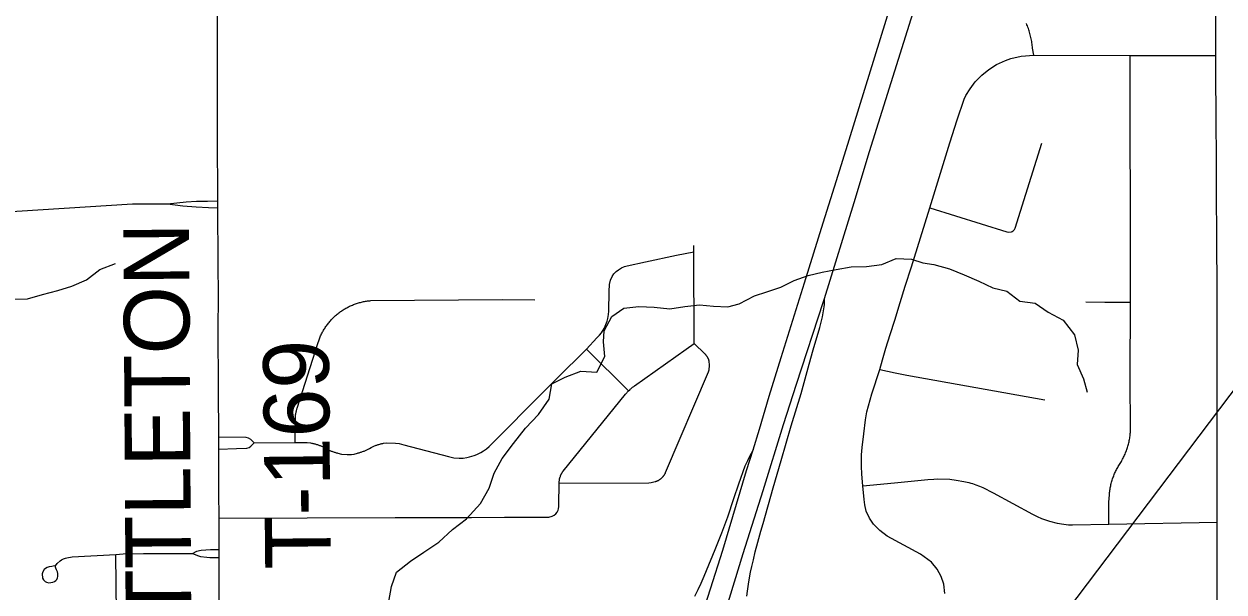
# Model space of a CAD drawing. Extents: x 0 to 34, y 0 to 22.
# Drawn here: x 6.215 to 6.734, y 15.721 to 15.966 of the extents above; entities that cross this region are included whole.
import ezdxf

# ---------------------------------------------------------------- set-up
doc = ezdxf.new("R2010")
doc.units = 0
for name, color, linetype in [('GM_X_County_Road', 7, 'Continuous'), ('GM_X_Interchange_Ramps', 7, 'Continuous'), ('GM_X_Interstate_Route', 7, 'Continuous'), ('GM_X_Minor_River', 7, 'Continuous'), ('GM_X_Township_Road', 7, 'Continuous'), ('GM_X_Township_Road_Text', 7, 'Continuous'), ('SH_Text', 7, 'Continuous')]:
    doc.layers.add(name, color=color, linetype=linetype)

msp = doc.modelspace()

# ---------------------------------------------------------------- linework, layer by layer
at = {"layer": 'GM_X_County_Road'}
msp.add_lwpolyline([(6.7315, 15.64118), (6.73116, 15.64812), (6.73111, 15.68067), (6.73109, 15.75102), (6.73116, 15.84114), (6.73109, 15.85501), (6.73102, 15.86955), (6.73087, 15.89752), (6.7308, 15.91014), (6.73074, 15.92283), (6.7306, 15.94807), (6.73054, 15.95274), (6.73064, 16.00375), (6.73075, 16.03202), (6.73084, 16.05418), (6.73091, 16.07125), (6.73101, 16.09534), (6.73057, 16.31882)], dxfattribs=at)
at = {"layer": 'GM_X_Interchange_Ramps'}
for points in [[(6.5275, 15.71891), (6.52779, 15.72112), (6.52826, 15.72417), (6.52873, 15.72684), (6.5292, 15.72929), (6.52975, 15.73182), (6.53045, 15.73465), (6.53123, 15.73812), (6.53227, 15.74233), (6.53367, 15.74707), (6.53463, 15.75035), (6.53901, 15.76585), (6.54246, 15.77756), (6.54679, 15.79266), (6.55102, 15.80664), (6.55456, 15.81928), (6.55633, 15.82548), (6.55916, 15.83508), (6.56027, 15.83977), (6.56101, 15.84412), (6.56111, 15.84501), (6.56116, 15.84597), (6.56116, 15.84763)], [(6.53027, 15.78224), (6.52877, 15.7794), (6.52779, 15.77753), (6.52666, 15.77512), (6.5239, 15.76739), (6.52183, 15.761), (6.51913, 15.75308), (6.51652, 15.74614), (6.51377, 15.73895), (6.50998, 15.72995), (6.50891, 15.72744), (6.50759, 15.72439)], [(6.50759, 15.72439), (6.5063, 15.72168), (6.50487, 15.71878)]]:
    msp.add_lwpolyline(points, dxfattribs=at)
at = {"layer": 'GM_X_Interstate_Route'}
for points in [[(6.49498, 15.6382), (6.49654, 15.6432), (6.50071, 15.65658), (6.51006, 15.68565), (6.51628, 15.70577), (6.52597, 15.73744), (6.53466, 15.76458), (6.54348, 15.79312), (6.54903, 15.81056), (6.56079, 15.84645), (6.56116, 15.84763), (6.57402, 15.88922), (6.58059, 15.91119), (6.60804, 15.99862), (6.61945, 16.03578), (6.62933, 16.06991), (6.64947, 16.13388), (6.65594, 16.15333), (6.66641, 16.18874), (6.67298, 16.21203), (6.67917, 16.23545), (6.68653, 16.26699), (6.69288, 16.2958), (6.69575, 16.31053)], [(6.48569, 15.63806), (6.48574, 15.63824), (6.48728, 15.64319), (6.49998, 15.68422), (6.50656, 15.70534), (6.51718, 15.73887), (6.52746, 15.77325), (6.53027, 15.78224), (6.53307, 15.79123), (6.53726, 15.80541), (6.5424, 15.82215), (6.55247, 15.85452), (6.56066, 15.88043), (6.56636, 15.89863), (6.57192, 15.91634), (6.60331, 16.01803)]]:
    msp.add_lwpolyline(points, dxfattribs=at)
at = {"layer": 'GM_X_Minor_River'}
for points in [[(6.53083, 15.8489), (6.53628, 15.85051), (6.5423, 15.85252), (6.54811, 15.85546), (6.55412, 15.85766), (6.56015, 15.85909), (6.56618, 15.86015), (6.57278, 15.8614), (6.5794, 15.86152), (6.586, 15.86239), (6.5922, 15.86496), (6.59882, 15.8647), (6.60377, 15.86308), (6.60851, 15.86241), (6.61535, 15.86044), (6.62164, 15.85789), (6.62793, 15.85516), (6.63403, 15.85223), (6.64011, 15.85082), (6.64567, 15.84655), (6.6523, 15.84572), (6.65805, 15.84183), (6.66454, 15.83834), (6.66938, 15.83198), (6.67101, 15.82536), (6.67055, 15.81909), (6.67331, 15.81288), (6.67492, 15.80722)], [(6.21009, 15.84744), (6.21614, 15.84754), (6.22273, 15.84937), (6.22931, 15.85119), (6.23533, 15.853), (6.24172, 15.85577), (6.2475, 15.86024), (6.25426, 15.86283)], [(6.37258, 15.71672), (6.37379, 15.72319), (6.37595, 15.7293), (6.38192, 15.73415), (6.38771, 15.73805), (6.39426, 15.74234), (6.40021, 15.74775), (6.40618, 15.75241), (6.41231, 15.75897), (6.41598, 15.76568), (6.41813, 15.77217), (6.42161, 15.77849), (6.4266, 15.78503), (6.43178, 15.79157), (6.43735, 15.79755), (6.44197, 15.80408), (6.44317, 15.81074), (6.44899, 15.81369), (6.45575, 15.81628), (6.46256, 15.81583), (6.46604, 15.82253), (6.46555, 15.82897), (6.46584, 15.83372), (6.46914, 15.83985), (6.47437, 15.84355), (6.48079, 15.84423), (6.48741, 15.84396), (6.49424, 15.84314), (6.50065, 15.8442), (6.50707, 15.84488), (6.51313, 15.84441), (6.51937, 15.84414), (6.52427, 15.84537), (6.53083, 15.8489)]]:
    msp.add_lwpolyline(points, dxfattribs=at)
at = {"layer": 'GM_X_Township_Road'}
msp.add_line((6.45813, 15.8258), (6.47638, 15.80775), dxfattribs=at)
for points in [[(6.29977, 15.63627), (6.29977, 15.64138), (6.29917, 15.71277), (6.2991, 15.7357), (6.2991, 15.73915), (6.2991, 15.75264), (6.29901, 15.76392), (6.299, 15.78256), (6.29897, 15.78783), (6.29886, 15.80846), (6.29879, 15.83472), (6.29882, 15.84831), (6.2987, 15.86323), (6.29862, 15.88684), (6.29854, 15.88991), (6.29849, 15.91809), (6.29847, 15.9572), (6.2984, 15.97668)], [(6.65185, 15.95283), (6.65121, 15.95599), (6.65116, 15.95656), (6.6511, 15.95714), (6.65103, 15.95772), (6.65095, 15.95829), (6.65086, 15.95886), (6.65076, 15.95943), (6.65065, 15.96), (6.65053, 15.96057), (6.6504, 15.96113), (6.65026, 15.96169), (6.65011, 15.96225), (6.64995, 15.96281), (6.64978, 15.96336), (6.6496, 15.96391), (6.64941, 15.96446), (6.64922, 15.965), (6.64901, 15.96554), (6.64879, 15.96608), (6.64857, 15.96662)], [(6.61323, 15.72008), (6.61278, 15.72414), (6.61173, 15.72753), (6.60996, 15.7307), (6.60743, 15.73364), (6.60275, 15.73711), (6.58823, 15.74496), (6.58516, 15.74732), (6.58235, 15.75008), (6.58062, 15.75265), (6.57926, 15.75574), (6.57861, 15.7584), (6.5783, 15.76074), (6.57778, 15.76666), (6.5774, 15.77174), (6.57715, 15.77514), (6.57722, 15.78006), (6.57749, 15.7833), (6.57815, 15.78915), (6.57886, 15.79524), (6.57947, 15.79871), (6.58016, 15.80128), (6.58169, 15.80641), (6.58508, 15.81697), (6.58632, 15.82114), (6.58779, 15.8262), (6.58966, 15.83218), (6.59158, 15.83828), (6.59397, 15.84592), (6.59612, 15.85305), (6.59878, 15.8614), (6.60275, 15.87386), (6.60676, 15.88684), (6.61543, 15.91505), (6.61856, 15.92489), (6.62165, 15.93391), (6.62236, 15.93545), (6.62421, 15.93841), (6.6264, 15.94138), (6.62926, 15.94426), (6.63224, 15.94668), (6.63567, 15.94883), (6.63952, 15.95062), (6.6418, 15.95143), (6.64628, 15.9524), (6.65185, 15.95283), (6.69342, 15.95279), (6.70366, 15.95275), (6.71794, 15.9528), (6.73054, 15.95274)], [(6.68431, 15.75006), (6.68427, 15.75956), (6.68448, 15.76277), (6.68452, 15.76327), (6.68458, 15.76377), (6.68464, 15.76427), (6.68471, 15.76477), (6.68479, 15.76526), (6.68487, 15.76575), (6.68497, 15.76625), (6.68507, 15.76674), (6.68518, 15.76722), (6.6853, 15.76771), (6.68543, 15.7682), (6.68557, 15.76868), (6.68571, 15.76916), (6.68587, 15.76963), (6.68603, 15.77011), (6.6862, 15.77058), (6.68638, 15.77105), (6.68657, 15.77151), (6.68676, 15.77197), (6.68697, 15.77243), (6.68718, 15.77288), (6.6874, 15.77334), (6.68762, 15.77378), (6.68786, 15.77423), (6.6881, 15.77466), (6.68835, 15.7751), (6.68861, 15.77553), (6.68887, 15.77595), (6.68915, 15.77638), (6.68942, 15.77681), (6.68968, 15.77725), (6.68993, 15.77769), (6.69017, 15.77814), (6.69041, 15.77858), (6.69064, 15.77904), (6.69086, 15.77949), (6.69107, 15.77996), (6.69128, 15.78042), (6.69147, 15.78089), (6.69166, 15.78136), (6.69184, 15.78183), (6.69202, 15.78231), (6.69218, 15.78279), (6.69233, 15.78327), (6.69248, 15.78376), (6.69262, 15.78425), (6.69275, 15.78474), (6.69287, 15.78523), (6.69298, 15.78573), (6.69309, 15.78623), (6.69318, 15.78672), (6.69327, 15.78722), (6.69335, 15.78773), (6.69341, 15.78823), (6.69348, 15.78873), (6.69353, 15.78924), (6.69357, 15.78974), (6.69352, 15.81421), (6.69365, 15.8461), (6.69358, 15.85431), (6.69342, 15.95279)], [(6.60676, 15.88684), (6.64004, 15.87655), (6.64067, 15.8764), (6.6421, 15.87651), (6.64245, 15.87668), (6.64284, 15.87693), (6.64313, 15.87717), (6.64337, 15.87749), (6.64369, 15.87807), (6.65529, 15.91484)], [(6.27683, 15.88862), (6.28483, 15.8895), (6.28938, 15.88974), (6.29415, 15.88982), (6.29854, 15.88991)], [(6.20229, 15.88488), (6.26165, 15.88857), (6.26947, 15.88863), (6.27683, 15.88862)], [(6.27683, 15.88862), (6.2835, 15.88779), (6.28926, 15.88738), (6.29452, 15.88708), (6.29862, 15.88684)], [(6.50471, 15.82817), (6.50468, 15.8679), (6.50468, 15.87053)], [(6.3143, 15.78528), (6.3321, 15.78545), (6.33729, 15.78536), (6.33865, 15.78525), (6.3391, 15.78514), (6.33943, 15.78509), (6.33975, 15.78502), (6.34007, 15.78495), (6.34039, 15.78487), (6.34071, 15.78478), (6.34103, 15.78469), (6.34135, 15.7846), (6.34167, 15.7845), (6.34198, 15.7844), (6.34229, 15.78428), (6.3426, 15.78417), (6.34291, 15.78404), (6.34321, 15.78392), (6.34352, 15.78378), (6.34382, 15.78365), (6.34411, 15.7835), (6.34441, 15.78335), (6.3447, 15.7832), (6.34499, 15.78304), (6.34528, 15.78288), (6.34557, 15.78272), (6.34586, 15.78256), (6.34615, 15.7824), (6.34645, 15.78226), (6.34675, 15.78212), (6.34705, 15.78198), (6.34735, 15.78184), (6.34765, 15.78172), (6.34796, 15.7816), (6.34827, 15.78148), (6.34858, 15.78137), (6.3489, 15.78126), (6.34921, 15.78116), (6.34953, 15.78107), (6.34985, 15.78098), (6.35017, 15.7809), (6.35049, 15.78082), (6.35208, 15.78033), (6.35457, 15.78015), (6.3565, 15.78027), (6.35754, 15.78042), (6.35904, 15.78083), (6.35936, 15.78091), (6.35969, 15.78099), (6.36001, 15.78108), (6.36033, 15.78117), (6.36064, 15.78127), (6.36096, 15.78138), (6.36127, 15.78149), (6.36158, 15.78161), (6.36189, 15.78173), (6.3622, 15.78185), (6.3625, 15.78199), (6.36281, 15.78212), (6.36311, 15.78227), (6.3634, 15.78241), (6.3637, 15.78257), (6.36426, 15.78288), (6.36494, 15.78325), (6.36524, 15.7834), (6.36554, 15.78354), (6.36584, 15.78368), (6.36614, 15.78382), (6.36645, 15.78395), (6.36676, 15.78407), (6.36706, 15.78419), (6.36738, 15.78431), (6.36769, 15.78441), (6.36801, 15.78452), (6.36833, 15.78461), (6.36865, 15.7847), (6.36897, 15.78479), (6.36929, 15.78487), (6.36961, 15.78495), (6.36993, 15.78501), (6.37026, 15.78508), (6.37166, 15.78521), (6.37549, 15.78512), (6.37704, 15.78492), (6.37907, 15.78436), (6.39842, 15.77934), (6.40075, 15.77882), (6.40297, 15.77858), (6.4048, 15.77869), (6.40633, 15.77887), (6.40753, 15.77918), (6.4085, 15.77943), (6.40948, 15.77974), (6.41071, 15.78024), (6.41243, 15.78111), (6.4136, 15.78181), (6.4149, 15.78272), (6.416, 15.78361), (6.41685, 15.78452), (6.43966, 15.8074), (6.44514, 15.81295), (6.45813, 15.8258), (6.46259, 15.8306), (6.46374, 15.83188), (6.46458, 15.83287), (6.46577, 15.83472), (6.46654, 15.83641), (6.46707, 15.83787), (6.46739, 15.83902), (6.4676, 15.83994), (6.46774, 15.84078), (6.46786, 15.84215), (6.46796, 15.85064), (6.46816, 15.85376), (6.46857, 15.85559), (6.46931, 15.85721), (6.47003, 15.8583), (6.47094, 15.85931), (6.47196, 15.86013), (6.47324, 15.86091), (6.47459, 15.86149), (6.47583, 15.86182), (6.48371, 15.86352), (6.49713, 15.86641), (6.50468, 15.8679)], [(6.3321, 15.78545), (6.33216, 15.79675), (6.3322, 15.79708), (6.33225, 15.79741), (6.3323, 15.79774), (6.33236, 15.79807), (6.33242, 15.79839), (6.33249, 15.79872), (6.33257, 15.79904), (6.33265, 15.79936), (6.33273, 15.79968), (6.33283, 15.8), (6.33293, 15.80032), (6.34197, 15.82866), (6.34223, 15.82944), (6.34238, 15.82987), (6.34255, 15.83029), (6.34272, 15.83072), (6.3429, 15.83114), (6.34309, 15.83155), (6.34328, 15.83197), (6.34348, 15.83238), (6.34368, 15.83278), (6.3439, 15.83319), (6.34412, 15.83359), (6.34435, 15.83398), (6.34459, 15.83437), (6.34483, 15.83476), (6.34508, 15.83514), (6.34533, 15.83552), (6.3456, 15.83589), (6.34587, 15.83626), (6.34614, 15.83663), (6.34642, 15.83699), (6.34671, 15.83734), (6.347, 15.83769), (6.3473, 15.83804), (6.34761, 15.83838), (6.34792, 15.83871), (6.34823, 15.83904), (6.34856, 15.83936), (6.34889, 15.83968), (6.34922, 15.83999), (6.34956, 15.84029), (6.3499, 15.8406), (6.35025, 15.84089), (6.3506, 15.84117), (6.35096, 15.84146), (6.35133, 15.84173), (6.35169, 15.842), (6.35207, 15.84226), (6.35245, 15.84251), (6.35283, 15.84276), (6.35321, 15.843), (6.3536, 15.84324), (6.354, 15.84346), (6.35439, 15.84368), (6.35479, 15.8439), (6.3552, 15.8441), (6.35561, 15.8443), (6.35602, 15.84449), (6.35644, 15.84468), (6.35685, 15.84486), (6.35727, 15.84503), (6.3577, 15.84519), (6.35813, 15.84534), (6.35856, 15.84549), (6.35899, 15.84563), (6.35942, 15.84576), (6.35986, 15.84589), (6.3603, 15.846), (6.36074, 15.84611), (6.36118, 15.84621), (6.36163, 15.84631), (6.36207, 15.84639), (6.36252, 15.84647), (6.36297, 15.84654), (6.36342, 15.8466), (6.36387, 15.84665), (6.36432, 15.8467), (6.36477, 15.84674), (6.42172, 15.84722), (6.43576, 15.84716)], [(6.67436, 15.84618), (6.68245, 15.84614), (6.68794, 15.8461), (6.69365, 15.8461)], [(6.44627, 15.76778), (6.48513, 15.76795), (6.48615, 15.76806), (6.48787, 15.76848), (6.48799, 15.76851), (6.48811, 15.76855), (6.48823, 15.76859), (6.48834, 15.76863), (6.48846, 15.76868), (6.48858, 15.76872), (6.48869, 15.76877), (6.4888, 15.76882), (6.48891, 15.76887), (6.48903, 15.76892), (6.48914, 15.76898), (6.48925, 15.76904), (6.48936, 15.7691), (6.48946, 15.76916), (6.48957, 15.76922), (6.48968, 15.76928), (6.48978, 15.76935), (6.48988, 15.76942), (6.48998, 15.76949), (6.49008, 15.76956), (6.49018, 15.76963), (6.49028, 15.76971), (6.49038, 15.76979), (6.49047, 15.76987), (6.49057, 15.76995), (6.49066, 15.77003), (6.49075, 15.77011), (6.49084, 15.7702), (6.49093, 15.77028), (6.49101, 15.77037), (6.4911, 15.77046), (6.49118, 15.77055), (6.49126, 15.77064), (6.49134, 15.77074), (6.49142, 15.77083), (6.4915, 15.77093), (6.49157, 15.77103), (6.49165, 15.77113), (6.49172, 15.77123), (6.49179, 15.77133), (6.49186, 15.77143), (6.49192, 15.77154), (6.49199, 15.77164), (6.49205, 15.77175), (6.49211, 15.77186), (6.49217, 15.77196), (6.49222, 15.77207), (6.49228, 15.77219), (6.49233, 15.77229), (6.49242, 15.77249), (6.51094, 15.81594), (6.51099, 15.81605), (6.51104, 15.81617), (6.51108, 15.81629), (6.51112, 15.8164), (6.51116, 15.81652), (6.5112, 15.81664), (6.51123, 15.81676), (6.51139, 15.81865), (6.51124, 15.82066), (6.5112, 15.82078), (6.51117, 15.8209), (6.51113, 15.82102), (6.51109, 15.82113), (6.51104, 15.82125), (6.511, 15.82137), (6.51095, 15.82148), (6.5109, 15.82159), (6.51085, 15.82171), (6.5108, 15.82182), (6.51074, 15.82193), (6.51068, 15.82204), (6.51063, 15.82214), (6.51056, 15.82225), (6.5105, 15.82236), (6.51044, 15.82246), (6.51037, 15.82257), (6.5103, 15.82267), (6.51023, 15.82277), (6.51016, 15.82287), (6.51009, 15.82297), (6.51001, 15.82307), (6.50993, 15.82317), (6.50985, 15.82326), (6.50977, 15.82336), (6.50969, 15.82345), (6.50961, 15.82354), (6.50944, 15.82372), (6.50471, 15.82817)], [(6.44627, 15.76778), (6.44644, 15.76964), (6.44676, 15.77051), (6.4468, 15.77063), (6.44684, 15.77075), (6.44688, 15.77087), (6.44692, 15.77098), (6.44696, 15.77109), (6.447, 15.77121), (6.44705, 15.77132), (6.4471, 15.77143), (6.44715, 15.77154), (6.4472, 15.77165), (6.44726, 15.77176), (6.44731, 15.77187), (6.44737, 15.77198), (6.44743, 15.77209), (6.44749, 15.77219), (6.44756, 15.7723), (6.44762, 15.7724), (6.44769, 15.7725), (6.44776, 15.7726), (6.44784, 15.7727), (6.44791, 15.7728), (6.44798, 15.7729), (6.44806, 15.77299), (6.47506, 15.80628), (6.47638, 15.80775), (6.47685, 15.80821), (6.4771, 15.80843), (6.47734, 15.80865), (6.47759, 15.80886), (6.47785, 15.80908), (6.47811, 15.80928), (6.47837, 15.80949), (6.47863, 15.80969), (6.4789, 15.80988), (6.50123, 15.82579), (6.50471, 15.82817)], [(6.58508, 15.81697), (6.59181, 15.81552), (6.59685, 15.81455), (6.65653, 15.80385)], [(6.29897, 15.78783), (6.31075, 15.78775), (6.31171, 15.78745), (6.31269, 15.78679), (6.3143, 15.78528)], [(6.299, 15.78256), (6.30667, 15.78274), (6.31109, 15.78291), (6.31218, 15.78331), (6.31291, 15.78376), (6.3143, 15.78528)], [(6.57778, 15.76666), (6.59141, 15.76795), (6.60586, 15.7694), (6.60855, 15.76961), (6.61006, 15.76966), (6.61543, 15.76948), (6.61822, 15.76913), (6.62144, 15.76855), (6.62368, 15.76808), (6.62445, 15.76786), (6.62522, 15.76762), (6.62597, 15.76738), (6.62673, 15.76712), (6.62823, 15.76657), (6.62965, 15.76592), (6.63412, 15.76364), (6.65127, 15.75435), (6.65317, 15.75335), (6.65517, 15.75252), (6.65859, 15.75139), (6.66192, 15.75054), (6.66477, 15.75007), (6.66682, 15.74982), (6.66848, 15.74977), (6.68431, 15.75006), (6.73109, 15.75102)], [(6.2991, 15.75264), (6.37536, 15.75292), (6.39124, 15.75297), (6.40838, 15.75302), (6.42265, 15.75316), (6.43161, 15.75311), (6.44192, 15.75317), (6.44331, 15.75351), (6.44416, 15.754), (6.4449, 15.75455), (6.44539, 15.75521), (6.44585, 15.75614), (6.44604, 15.75671), (6.44619, 15.7577), (6.44624, 15.75845), (6.44627, 15.76778)], [(6.28757, 15.73743), (6.28948, 15.73837), (6.29064, 15.73877), (6.29143, 15.73889), (6.29541, 15.73915), (6.2991, 15.73915)], [(6.22795, 15.73201), (6.22666, 15.73183), (6.22554, 15.73167), (6.22476, 15.73139), (6.22392, 15.73099), (6.22336, 15.73045), (6.2228, 15.72955), (6.2226, 15.72862), (6.22274, 15.72671), (6.2231, 15.72598), (6.2238, 15.72536), (6.22448, 15.72497), (6.22536, 15.72477), (6.22632, 15.7248), (6.22711, 15.72494), (6.22785, 15.72527), (6.22849, 15.72574), (6.22886, 15.72623), (6.22919, 15.72683), (6.22939, 15.72747), (6.22933, 15.72881), (6.22914, 15.72952), (6.22876, 15.73041), (6.22841, 15.73109), (6.22831, 15.73154), (6.22832, 15.7321), (6.22909, 15.73308), (6.2303, 15.7343), (6.23093, 15.73473), (6.23182, 15.73513), (6.23265, 15.73541), (6.23321, 15.73556), (6.23546, 15.736), (6.25438, 15.73704), (6.25766, 15.73723), (6.26636, 15.73747), (6.28757, 15.73743)], [(6.25481, 15.69876), (6.25438, 15.73704)], [(6.28757, 15.73743), (6.29016, 15.73644), (6.29107, 15.73618), (6.29389, 15.73576), (6.29505, 15.73568), (6.2991, 15.7357)]]:
    msp.add_lwpolyline(points, dxfattribs=at)
at = {"layer": 'SH_Text'}
msp.add_lwpolyline([(7.05444, 15.77941), (6.27322, 15.19343), (7.05444, 16.22573)], close=True, dxfattribs=at)

# ---------------------------------------------------------------- texts
at = {"layer": 'GM_X_Township_Road_Text'}
for s, rotation, p in [('NETTLETON', 90.3535, (6.28744, 15.65473)), ('T-169', 90.5614, (6.3475, 15.7307))]:
    msp.add_text(s, height=0.028409, rotation=rotation, dxfattribs=at).set_placement(p)

doc.saveas('drawing.dxf')
